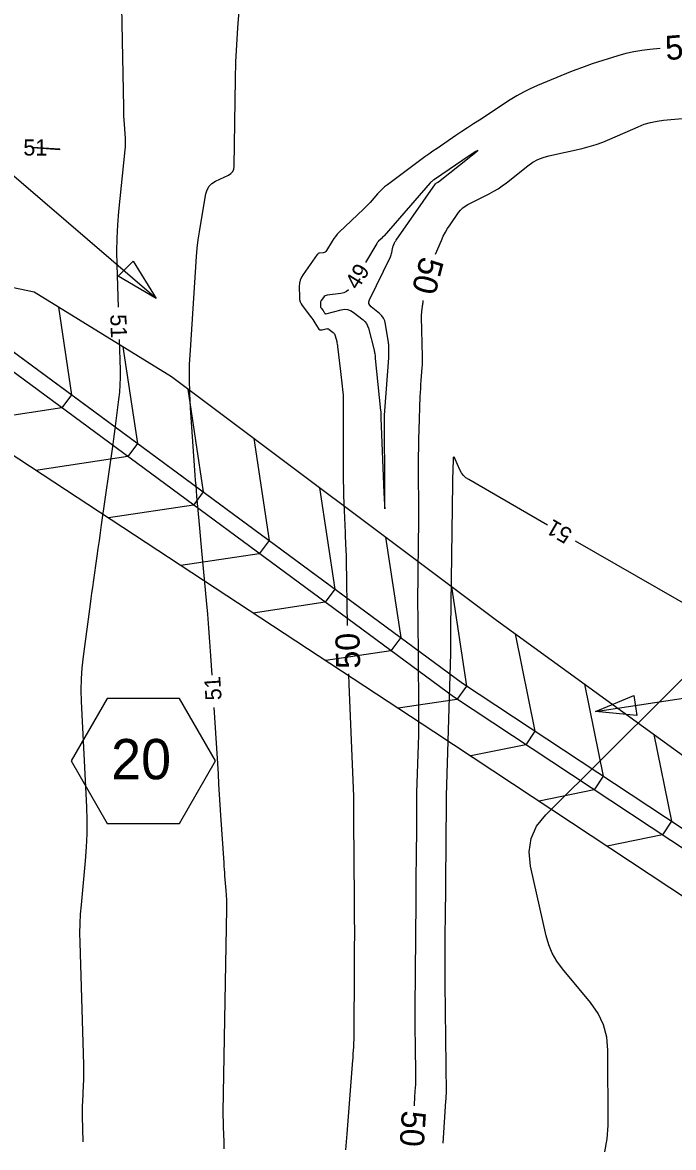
# Model space of a CAD drawing. Extents: x 2384780 to 2405861, y 547869 to 573706.
# Drawn here: x 2396751.8 to 2396832.6, y 553775.8 to 553915.5 of the extents above; entities that cross this region are included whole.
import ezdxf

# ---------------------------------------------------------------- set-up
doc = ezdxf.new("R2010")
doc.units = 0
for name, color, linetype in [('Breaklines', 7, 'Continuous'), ('Old_Level_11', 7, 'Continuous'), ('Old_Level_12', 7, 'Continuous'), ('Old_Level_23', 7, 'Continuous'), ('Old_Level_5', 7, 'Continuous'), ('Old_Level_60', 7, 'Continuous'), ('Old_Level_61', 7, 'Continuous'), ('Sheet Plan CELL', 7, 'Continuous')]:
    doc.layers.add(name, color=color, linetype=linetype)

# ---------------------------------------------------------------- blocks, each defined once
blk = doc.blocks.new('AH1')
at = {"layer": 'Old_Level_23'}
blk.add_lwpolyline([(-5.28, 1.32), (0, 0), (-5.28, -1.32)], close=True, dxfattribs=at)

msp = doc.modelspace()

# ---------------------------------------------------------------- linework, layer by layer
at = {"layer": 'Breaklines'}
msp.add_line((2396768.3935, 553881.2145), (2396659.77432, 553974.64252), dxfattribs=at)
at = {"layer": 'Old_Level_12'}
msp.add_lwpolyline([(2396775.76534, 553823.78962), (2396771.29084, 553831.53962), (2396762.34184, 553831.53962), (2396757.86734, 553823.78962), (2396762.34184, 553816.03962), (2396771.29084, 553816.03962)], close=True, dxfattribs=at)
at = {"layer": 'Old_Level_5'}
msp.add_line((2396822.914, 553829.927), (2396842.57964, 553832.91195), dxfattribs=at)
msp.add_lwpolyline([(2396828.045, 553829.4415), (2396822.914, 553829.927), (2396827.66975, 553831.91325)], close=True, dxfattribs=at)
at = {"layer": 'Old_Level_60'}
for points in [[(2396764.00175, 553921.5965), (2396764.332, 553904.915), (2396764.3455, 553904.3925), (2396764.3655, 553903.87), (2396764.3915, 553903.34825), (2396764.424, 553902.8265), (2396764.5405, 553901.12275), (2396764.55775, 553900.75775), (2396764.55925, 553900.393), (2396764.5455, 553900.0285), (2396764.51625, 553899.66425), (2396763.73475, 553891.9935), (2396763.59475, 553890.34875), (2396763.51, 553888.70225), (2396763.48025, 553887.05375), (2396763.5055, 553885.40325), (2396763.675, 553880.11725)], [(2396775.33775, 553834.437), (2396775.18375, 553836.8505), (2396775.06775, 553838.5715), (2396774.94025, 553840.29125), (2396774.80075, 553842.01025), (2396774.64975, 553843.72825), (2396774.088, 553849.8745), (2396774.00275, 553850.80925), (2396773.91725, 553851.744), (2396773.83175, 553852.6785), (2396773.7465, 553853.61325), (2396773.46725, 553856.6665), (2396773.40925, 553857.321), (2396773.35425, 553857.9755), (2396773.30275, 553858.6305), (2396773.2545, 553859.28575), (2396772.66, 553867.6435), (2396772.56375, 553869.4345), (2396772.52925, 553871.22575), (2396772.557, 553873.017), (2396772.64675, 553874.80825), (2396773.42925, 553886.411), (2396773.513, 553887.4445), (2396773.6245, 553888.4745), (2396773.7635, 553889.50125), (2396773.9305, 553890.52475), (2396774.5835, 553894.21375), (2396774.72875, 553894.715), (2396774.974, 553895.14), (2396775.31875, 553895.489), (2396775.7635, 553895.762), (2396777.3795, 553896.52925), (2396777.68325, 553896.721), (2396777.90175, 553896.9675), (2396778.0355, 553897.2685), (2396778.084, 553897.6245), (2396778.253, 553908.45025), (2396778.3065, 553910.57525), (2396778.40025, 553912.698), (2396778.5345, 553914.8185), (2396778.70925, 553916.937)], [(2396753.05325, 553899.961), (2396753.068, 553899.95825), (2396753.0695, 553899.958), (2396753.07075, 553899.957), (2396753.07125, 553899.95575), (2396753.0715, 553899.95425), (2396753.0715, 553899.94825), (2396753.07175, 553899.94725), (2396753.07225, 553899.9465), (2396753.073, 553899.94575), (2396753.074, 553899.94575), (2396756.40425, 553899.72775), (2396756.414, 553899.72575), (2396756.42125, 553899.72125), (2396756.426, 553899.714), (2396756.42825, 553899.7045), (2396756.4315, 553899.66875), (2396756.43225, 553899.66325), (2396756.43275, 553899.66125), (2396756.433, 553899.66325), (2396756.43325, 553899.669), (2396756.43425, 553899.7325), (2396756.43275, 553899.74475), (2396756.42775, 553899.7535), (2396756.41925, 553899.75925), (2396756.40725, 553899.76175), (2396753.09875, 553899.97825), (2396753.0925, 553899.97825), (2396753.08625, 553899.9775), (2396753.08025, 553899.976), (2396753.07425, 553899.974), (2396753.05275, 553899.9645), (2396753.0505, 553899.96325), (2396753.05, 553899.96225), (2396753.05075, 553899.9615), (2396753.05325, 553899.961)], [(2396803.44175, 553895.6925), (2396807.4725, 553898.8855), (2396808.11425, 553899.40675), (2396808.31275, 553899.60175), (2396808.0675, 553899.4705), (2396807.3785, 553899.01325), (2396802.96, 553896.003), (2396802.9035, 553895.964), (2396802.8475, 553895.9245), (2396802.7915, 553895.8845), (2396802.73625, 553895.844), (2396802.556, 553895.7105), (2396802.51825, 553895.681), (2396802.48225, 553895.6495), (2396802.448, 553895.616), (2396802.41575, 553895.58075), (2396796.6865, 553889), (2396796.59925, 553888.9025), (2396796.51, 553888.807), (2396796.4185, 553888.71375), (2396796.32475, 553888.6225), (2396796.01475, 553888.32825), (2396795.95075, 553888.26325), (2396795.8915, 553888.19425), (2396795.83725, 553888.1215), (2396795.78775, 553888.04475), (2396794.376, 553885.683)], [(2396788.87675, 553880.02575), (2396789.12325, 553879.70225), (2396789.15725, 553879.65675), (2396789.19, 553879.61025), (2396789.2215, 553879.563), (2396789.252, 553879.51475), (2396789.349, 553879.35625), (2396789.372, 553879.32775), (2396789.3995, 553879.31025), (2396789.4315, 553879.30375), (2396789.46775, 553879.30825), (2396791.37975, 553879.80475), (2396791.78, 553879.8655), (2396792.161, 553879.83425), (2396792.52325, 553879.71125), (2396792.8665, 553879.49675), (2396794.0735, 553878.5545), (2396794.31, 553878.338), (2396794.5025, 553878.09275), (2396794.6505, 553877.81825), (2396794.7545, 553877.515), (2396795.4515, 553874.8085), (2396795.47625, 553874.70525), (2396795.4975, 553874.6015), (2396795.51525, 553874.49725), (2396795.5295, 553874.392), (2396795.5705, 553874.04775), (2396795.579, 553873.974), (2396795.58725, 553873.9), (2396795.59525, 553873.82625), (2396795.603, 553873.75225), (2396796.2575, 553867.2875), (2396796.26525, 553867.20075), (2396796.27075, 553867.11375), (2396796.274, 553867.02675), (2396796.275, 553866.93975), (2396796.275, 553866.65525), (2396796.27525, 553866.59425), (2396796.27625, 553866.53325), (2396796.27775, 553866.47225), (2396796.28, 553866.41125), (2396796.6545, 553857.09375), (2396796.72375, 553855.5965), (2396796.7705, 553855.09775), (2396796.795, 553855.598), (2396796.797, 553857.09675), (2396796.75375, 553866.6785), (2396796.754, 553866.73475), (2396796.7545, 553866.791), (2396796.75575, 553866.84725), (2396796.7575, 553866.90325), (2396796.764, 553867.087), (2396796.76575, 553867.1265), (2396796.76775, 553867.16575), (2396796.77, 553867.205), (2396796.77275, 553867.24425), (2396797.27325, 553873.8485), (2396797.28525, 553874.03625), (2396797.2925, 553874.224), (2396797.295, 553874.41225), (2396797.29325, 553874.60025), (2396797.27925, 553875.21525), (2396797.274, 553875.34675), (2396797.26475, 553875.478), (2396797.251, 553875.60875), (2396797.23325, 553875.73925), (2396796.8795, 553878.03575), (2396796.7855, 553878.4195), (2396796.628, 553878.7665), (2396796.4065, 553879.0765), (2396796.121, 553879.34975), (2396795.08475, 553880.18225), (2396794.906, 553880.3705), (2396794.8135, 553880.578), (2396794.80775, 553880.80525), (2396794.8885, 553881.052), (2396797.47375, 553886.39875), (2396797.52875, 553886.5235), (2396797.575, 553886.65125), (2396797.61225, 553886.782), (2396797.64025, 553886.9155), (2396797.71775, 553887.35625), (2396797.73725, 553887.45), (2396797.762, 553887.542), (2396797.792, 553887.63225), (2396797.82775, 553887.721), (2396797.99875, 553888.11425), (2396798.0375, 553888.19725), (2396798.08025, 553888.27825), (2396798.12675, 553888.35675), (2396798.17725, 553888.43325), (2396803.05275, 553895.43025), (2396803.08175, 553895.467), (2396803.11475, 553895.4995), (2396803.15125, 553895.5275), (2396803.19175, 553895.551), (2396803.33025, 553895.621), (2396803.3595, 553895.63675), (2396803.38775, 553895.654), (2396803.41525, 553895.6725), (2396803.44175, 553895.6925)], [(2396792.2685, 553882.29025), (2396792.039, 553882.09675), (2396791.696, 553881.927), (2396791.30225, 553881.8345), (2396789.6355, 553881.62), (2396789.499, 553881.589), (2396789.37725, 553881.53325), (2396789.27025, 553881.4525), (2396789.17825, 553881.34675), (2396788.89875, 553880.957), (2396788.8485, 553880.87425), (2396788.813, 553880.78675), (2396788.79225, 553880.69475), (2396788.78625, 553880.598), (2396788.79075, 553880.2745), (2396788.79675, 553880.207), (2396788.81325, 553880.143), (2396788.83975, 553880.0825), (2396788.87675, 553880.02575)], [(2396763.803, 553876.11925), (2396763.9245, 553872.329), (2396763.9355, 553871.4105), (2396763.90975, 553870.494), (2396763.84725, 553869.579), (2396763.74775, 553868.666), (2396763.36275, 553865.686), (2396763.27925, 553865.0475), (2396763.19375, 553864.4095), (2396763.1065, 553863.7715), (2396763.017, 553863.134), (2396761.5955, 553853.10525), (2396761.45725, 553852.12875), (2396761.31875, 553851.152), (2396761.18025, 553850.1755), (2396761.042, 553849.199), (2396760.58975, 553846.009), (2396760.4935, 553845.32525), (2396760.399, 553844.64125), (2396760.3055, 553843.95725), (2396760.21375, 553843.273), (2396759.34725, 553836.76375), (2396759.1935, 553835.3675), (2396759.10325, 553833.96875), (2396759.07675, 553832.56725), (2396759.114, 553831.16325), (2396759.75575, 553818.10175), (2396759.80775, 553816.4235), (2396759.7995, 553814.74675), (2396759.73075, 553813.0715), (2396759.60125, 553811.39775), (2396759.0795, 553805.93175), (2396758.986, 553804.76), (2396758.92925, 553803.587), (2396758.909, 553802.41275), (2396758.9255, 553801.23725), (2396759.37375, 553786.05625), (2396759.386, 553785.425), (2396759.38575, 553784.79375), (2396759.373, 553784.1625), (2396759.3475, 553783.5315), (2396759.244, 553781.47075), (2396759.226, 553781.029), (2396759.2165, 553780.58725), (2396759.2155, 553780.14525), (2396759.223, 553779.70325), (2396759.307, 553776.5085)], [(2396816.981, 553853.086), (2396807.191, 553858.71925), (2396806.838, 553858.96), (2396806.5365, 553859.2465), (2396806.2865, 553859.57875), (2396806.08775, 553859.957), (2396805.52225, 553861.267), (2396805.415, 553861.47425), (2396805.335, 553861.53525), (2396805.28275, 553861.4495), (2396805.258, 553861.21725), (2396805.16725, 553858.71275), (2396805.166, 553858.66675), (2396805.165, 553858.621), (2396805.1645, 553858.575), (2396805.1645, 553858.529), (2396805.1655, 553858.31925), (2396805.1655, 553858.317), (2396805.1655, 553858.31475), (2396805.1655, 553858.3125), (2396805.1655, 553858.31025), (2396805.1655, 553858.30275), (2396805.1655, 553858.301), (2396805.1655, 553858.2995), (2396805.1655, 553858.29775), (2396805.1655, 553858.29625), (2396804.92375, 553840.31775), (2396804.92025, 553840.0025), (2396804.91875, 553839.68725), (2396804.919, 553839.37225), (2396804.921, 553839.057), (2396804.9305, 553838.02725), (2396804.9315, 553837.8065), (2396804.93025, 553837.586), (2396804.927, 553837.36525), (2396804.92125, 553837.14475), (2396804.38825, 553819.46225), (2396804.38625, 553819.3875), (2396804.3845, 553819.31275), (2396804.38325, 553819.238), (2396804.3825, 553819.163), (2396804.381, 553818.91875), (2396804.3805, 553818.8665), (2396804.38, 553818.81425), (2396804.37975, 553818.76175), (2396804.37925, 553818.7095), (2396804.25325, 553803.786), (2396804.247, 553803.02925), (2396804.241, 553802.2725), (2396804.23525, 553801.51575), (2396804.22975, 553800.759), (2396804.21225, 553798.287), (2396804.20975, 553797.7575), (2396804.20975, 553797.22775), (2396804.21225, 553796.698), (2396804.21725, 553796.16825), (2396804.37775, 553782.603), (2396804.378, 553782.498), (2396804.37625, 553782.393), (2396804.3725, 553782.288), (2396804.3665, 553782.18325), (2396804.34425, 553781.84075), (2396804.3395, 553781.76725), (2396804.33475, 553781.69375), (2396804.32975, 553781.6205), (2396804.325, 553781.547), (2396803.97925, 553776.3195)], [(2396835.57175, 553842.38875), (2396820.448, 553851.091)], [(2396824.092, 553775.25175), (2396824.38575, 553776.8645), (2396824.48175, 553778.526), (2396824.4665, 553787.86), (2396824.33025, 553789.48575), (2396823.92675, 553791.01475), (2396823.256, 553792.44675), (2396822.31825, 553793.78175), (2396818.818, 553797.98425), (2396818.13, 553798.91525), (2396817.5655, 553799.90725), (2396817.125, 553800.95975), (2396816.80825, 553802.0735), (2396814.8795, 553810.72625), (2396814.6865, 553812.516), (2396814.93325, 553814.17725), (2396815.62025, 553815.70975), (2396816.74725, 553817.1135), (2396839.17775, 553839.4175)], [(2396776.8605, 553775.6135), (2396776.8535, 553776.0765), (2396776.84025, 553776.53975), (2396776.77825, 553778.326), (2396776.77175, 553778.51325), (2396776.76525, 553778.7005), (2396776.75875, 553778.88775), (2396776.75225, 553779.075), (2396776.731, 553779.6865), (2396776.72725, 553779.81775), (2396776.72525, 553779.94875), (2396776.725, 553780.08), (2396776.7265, 553780.211), (2396777.171, 553805.4225), (2396777.17375, 553805.98975), (2396777.1625, 553806.55675), (2396777.137, 553807.123), (2396777.097, 553807.689), (2396776.94375, 553809.537), (2396776.912, 553809.93325), (2396776.882, 553810.3295), (2396776.85375, 553810.72575), (2396776.8275, 553811.12225), (2396776.447, 553817.076), (2396776.3655, 553818.35175), (2396776.284, 553819.6275), (2396776.2025, 553820.90325), (2396776.121, 553822.179), (2396775.593, 553830.445)]]:
    msp.add_lwpolyline(points, dxfattribs=at)
at = {"layer": 'Old_Level_61'}
for points in [[(2396830.937, 553912.23575), (2396829.678, 553912.134), (2396828.66575, 553912.02275), (2396827.66475, 553911.8545), (2396826.67525, 553911.629), (2396825.697, 553911.346), (2396822.51975, 553910.3285), (2396821.84125, 553910.1035), (2396821.168, 553909.865), (2396820.4995, 553909.61325), (2396819.836, 553909.3475), (2396815.709, 553907.64725), (2396814.835, 553907.26325), (2396813.982, 553906.83925), (2396813.14975, 553906.3755), (2396812.33875, 553905.87225), (2396808.51175, 553903.37175), (2396807.78325, 553902.89325), (2396807.057, 553902.41125), (2396806.333, 553901.92575), (2396805.6115, 553901.43675), (2396803.25825, 553899.8335), (2396802.75575, 553899.4875), (2396802.2565, 553899.1365), (2396801.761, 553898.78075), (2396801.26875, 553898.42025), (2396797.09375, 553895.33), (2396796.76075, 553895.06925), (2396796.44325, 553894.7915), (2396796.14125, 553894.497), (2396795.855, 553894.1855), (2396794.94525, 553893.1405), (2396794.74775, 553892.919), (2396794.54525, 553892.7025), (2396794.3375, 553892.49075), (2396794.12475, 553892.284), (2396791.1315, 553889.44275), (2396790.88425, 553889.1915), (2396790.65575, 553888.9255), (2396790.446, 553888.6445), (2396790.25525, 553888.34825), (2396789.54825, 553887.1655), (2396789.47, 553887.06075), (2396789.3755, 553886.981), (2396789.2645, 553886.92625), (2396789.13725, 553886.89625), (2396788.6945, 553886.83925), (2396788.60475, 553886.819), (2396788.5245, 553886.782), (2396788.45425, 553886.729), (2396788.3935, 553886.6595), (2396786.63425, 553884.20475), (2396786.4245, 553883.8595), (2396786.2765, 553883.495), (2396786.19, 553883.111), (2396786.165, 553882.708), (2396786.18375, 553881.35925), (2396786.20925, 553881.07775), (2396786.2775, 553880.811), (2396786.3885, 553880.559), (2396786.5425, 553880.32175), (2396787.5705, 553878.9735), (2396787.712, 553878.78325), (2396787.8485, 553878.58925), (2396787.98, 553878.39225), (2396788.1065, 553878.1915), (2396788.5215, 553877.51475), (2396788.61225, 553877.4025), (2396788.72025, 553877.33375), (2396788.84575, 553877.30825), (2396788.98875, 553877.32625), (2396789.4845, 553877.45475), (2396789.58825, 553877.4705), (2396789.687, 553877.4625), (2396789.781, 553877.43075), (2396789.87, 553877.375), (2396790.352, 553876.99875), (2396790.4465, 553876.91225), (2396790.52325, 553876.8145), (2396790.58225, 553876.70475), (2396790.62375, 553876.58375), (2396790.8085, 553875.86675), (2396790.84525, 553875.71275), (2396790.877, 553875.55775), (2396790.90375, 553875.4015), (2396790.925, 553875.2445), (2396791.29425, 553872.1415), (2396791.3365, 553871.781), (2396791.377, 553871.42025), (2396791.41575, 553871.05925), (2396791.45325, 553870.69825), (2396791.57275, 553869.51825), (2396791.595, 553869.26525), (2396791.611, 553869.012), (2396791.62075, 553868.75825), (2396791.62375, 553868.50425), (2396791.623, 553859.54525), (2396791.62775, 553858.6105), (2396791.64175, 553857.67575), (2396791.66525, 553856.7415), (2396791.698, 553855.80725)], [(2396803.0585, 553886.72775), (2396803.7995, 553888.42925), (2396804.0355, 553888.93625), (2396804.2955, 553889.42975), (2396804.5795, 553889.90975), (2396804.888, 553890.37625), (2396805.9345, 553891.87825), (2396806.1745, 553892.182), (2396806.44575, 553892.4495), (2396806.74875, 553892.681), (2396807.083, 553892.87625), (2396809.7315, 553894.2165), (2396810.2905, 553894.517), (2396810.832, 553894.84475), (2396811.3565, 553895.19925), (2396811.86375, 553895.58075), (2396814.54125, 553897.70175), (2396815.1325, 553898.11925), (2396815.759, 553898.463), (2396816.42075, 553898.73275), (2396817.11775, 553898.9285), (2396821.2575, 553899.84825), (2396822.1375, 553900.06675), (2396823.00375, 553900.32775), (2396823.85575, 553900.6315), (2396824.6935, 553900.978), (2396828.21975, 553902.53875), (2396828.98375, 553902.84025), (2396829.76475, 553903.07575), (2396830.5625, 553903.24575), (2396831.37725, 553903.34975), (2396835.98975, 553903.7485)], [(2396800.448, 553780.983), (2396800.452, 553781.0445), (2396800.4755, 553781.40125), (2396800.49875, 553781.75775), (2396800.52225, 553782.1145), (2396800.59825, 553783.27925), (2396800.612, 553783.529), (2396800.621, 553783.77875), (2396800.62525, 553784.02875), (2396800.62475, 553784.27875), (2396800.56875, 553789.0215), (2396800.559, 553790.038), (2396800.55425, 553791.05425), (2396800.55425, 553792.0705), (2396800.559, 553793.087), (2396800.65325, 553806.38075), (2396800.66225, 553807.59775), (2396800.6715, 553808.81475), (2396800.681, 553810.0315), (2396800.69125, 553811.2485), (2396800.733, 553816.2015), (2396800.736, 553816.5645), (2396800.73875, 553816.9275), (2396800.7415, 553817.2905), (2396800.74425, 553817.65325), (2396800.7525, 553818.839), (2396800.75525, 553819.093), (2396800.759, 553819.347), (2396800.7645, 553819.601), (2396800.7715, 553819.855), (2396800.95, 553825.773), (2396800.982, 553827.041), (2396801.0015, 553828.3095), (2396801.0085, 553829.57775), (2396801.003, 553830.8465), (2396800.902, 553841.7865), (2396800.893, 553843.17425), (2396800.892, 553844.56175), (2396800.899, 553845.94925), (2396800.91375, 553847.33675), (2396800.999, 553853.68475), (2396800.99975, 553853.74825), (2396801, 553853.81175), (2396801, 553853.8755), (2396800.9995, 553853.939), (2396800.99775, 553854.1465), (2396800.99725, 553854.191), (2396800.997, 553854.2355), (2396800.99675, 553854.28), (2396800.9965, 553854.3245), (2396800.9685, 553860.5095), (2396800.96925, 553861.60775), (2396800.981, 553862.7055), (2396801.004, 553863.80325), (2396801.038, 553864.90075), (2396801.18725, 553869.02875), (2396801.20775, 553869.52525), (2396801.233, 553870.02175), (2396801.26325, 553870.518), (2396801.29825, 553871.01375), (2396801.421, 553872.633), (2396801.443, 553872.98025), (2396801.4565, 553873.3275), (2396801.4615, 553873.675), (2396801.45775, 553874.023), (2396801.348, 553878.8755), (2396801.347, 553879.05925), (2396801.35175, 553879.2425), (2396801.363, 553879.42575), (2396801.38, 553879.60875), (2396801.446, 553880.20575), (2396801.461, 553880.3335), (2396801.47825, 553880.461), (2396801.4975, 553880.58825), (2396801.51875, 553880.71525), (2396801.559, 553880.94425)], [(2396791.698, 553855.80725), (2396791.845, 553852.152), (2396791.85925, 553851.8), (2396791.87375, 553851.448), (2396791.88825, 553851.096), (2396791.903, 553850.744), (2396791.9685, 553849.198), (2396791.97025, 553849.1495), (2396791.972, 553849.10125), (2396791.97325, 553849.053), (2396791.97425, 553849.0045), (2396791.97675, 553848.8465), (2396791.9775, 553848.8125), (2396791.978, 553848.77875), (2396791.9785, 553848.74475), (2396791.979, 553848.711), (2396792.116, 553840.59475)], [(2396792.27275, 553834.59675), (2396792.32125, 553833.29025), (2396792.8745, 553819.423), (2396792.88425, 553819.13275), (2396792.89075, 553818.8425), (2396792.89375, 553818.55225), (2396792.8935, 553818.262), (2396792.88675, 553817.3135), (2396792.88575, 553817.11025), (2396792.8855, 553816.907), (2396792.886, 553816.70375), (2396792.8875, 553816.50075), (2396792.97875, 553806.53475), (2396792.99325, 553804.4945), (2396792.9995, 553802.454), (2396792.99725, 553800.4135), (2396792.987, 553798.37325), (2396792.9235, 553789.39675), (2396792.9195, 553789.124), (2396792.912, 553788.8515), (2396792.90075, 553788.57925), (2396792.88575, 553788.307), (2396792.8305, 553787.41775), (2396792.8185, 553787.22725), (2396792.8055, 553787.037), (2396792.79175, 553786.8465), (2396792.77725, 553786.65625), (2396792.061, 553777.47975), (2396791.9115, 553775.51325)]]:
    msp.add_lwpolyline(points, dxfattribs=at)
at = {"layer": 'Sheet Plan CELL'}
for p, q in [((2396753.2635, 553882.0015), (2396747.7975, 553883.12575)), ((2396770.2895, 553871.478), (2396753.2635, 553882.0015))]:
    msp.add_line(p, q, dxfattribs=at)
for points in [[(2396756.27125, 553880.1425), (2396757.91175, 553869.25075), (2396757.91175, 553869.25075), (2396757.91175, 553869.25075), (2396756.7045, 553867.615), (2396744.4815, 553865.774)], [(2396749.4195, 553875.51975), (2396806.43775, 553833.428), (2396850.477, 553804.3445), (2396892.2435, 553776.7555), (2396935.22775, 553747.93325), (2396977.01375, 553720.5565), (2397019.9875, 553695.26325)], [(2396749.744, 553875.28025), (2396806.43775, 553833.428), (2396850.477, 553804.3445), (2396892.2435, 553776.7555), (2396935.22775, 553747.93325), (2396977.01375, 553720.5565), (2397019.9875, 553695.26325)], [(2396764.2765, 553875.1945), (2396766.0795, 553863.221), (2396766.0795, 553863.221), (2396766.0795, 553863.221), (2396764.87225, 553861.5855), (2396753.47575, 553859.869)], [(2396748.55625, 553873.67125), (2396805.292, 553831.788), (2396849.37475, 553802.67575), (2396891.1355, 553775.0905), (2396934.12275, 553746.26625), (2396975.958, 553718.85725), (2397018.973, 553693.53975)], [(2397018.5455, 553700.83075), (2396979.573, 553724.677), (2396938.485, 553753.28875), (2396897.44975, 553781.98575), (2396851.35375, 553811.66875), (2396810.63575, 553841.2445), (2396770.2895, 553871.478)], [(2396772.3255, 553869.95225), (2396774.2475, 553857.1915), (2396774.2475, 553857.1915), (2396774.2475, 553857.1915), (2396773.04, 553855.55575), (2396762.47025, 553853.964)], [(2396744.19875, 553865.95975), (2396802.84475, 553827.45725), (2396846.81275, 553798.39725), (2396888.409, 553770.53725), (2396931.471, 553741.99775), (2396973.80325, 553715.38875), (2397015.99425, 553692.74425)], [(2396780.50875, 553863.82025), (2396782.41525, 553851.16175), (2396782.41525, 553851.16175), (2396782.41525, 553851.16175), (2396781.20775, 553849.52625), (2396771.465, 553848.059)], [(2396788.692, 553857.688), (2396790.583, 553845.13225), (2396790.583, 553845.13225), (2396790.583, 553845.13225), (2396789.3755, 553843.49675), (2396780.45925, 553842.15375)], [(2396796.87525, 553851.556), (2396798.75075, 553839.10275), (2396798.75075, 553839.10275), (2396798.75075, 553839.10275), (2396797.5435, 553837.467), (2396789.454, 553836.24875)], [(2396805.0585, 553845.42375), (2396806.9185, 553833.073), (2396806.9185, 553833.073), (2396806.9185, 553833.073), (2396805.71125, 553831.4375), (2396798.44825, 553830.34375)], [(2396812.94025, 553839.5705), (2396815.40825, 553827.504), (2396815.40825, 553827.504), (2396815.40825, 553827.504), (2396814.28775, 553825.8075), (2396807.45525, 553824.41)], [(2396821.546, 553833.31975), (2396823.87975, 553821.90925), (2396823.87975, 553821.90925), (2396823.87975, 553821.90925), (2396822.7595, 553820.21275), (2396815.9215, 553818.81425)], [(2396830.152, 553827.06875), (2396832.3515, 553816.31475), (2396832.3515, 553816.31475), (2396832.3515, 553816.31475), (2396831.231, 553814.61825), (2396824.388, 553813.2185)]]:
    msp.add_lwpolyline(points, dxfattribs=at)

# ---------------------------------------------------------------- block references
at = {"layer": 'Old_Level_23', "xscale": 0.9999983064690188, "yscale": 0.9999983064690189, "rotation": -44.43842150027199}
msp.add_blockref('AH1', (2396768.3935, 553881.2145), dxfattribs=at)

# ---------------------------------------------------------------- texts
at = {"layer": 'Old_Level_11'}
msp.add_text('20', height=4.999999, dxfattribs=at).set_placement((2396762.81918, 553821.51629))
at = {"layer": 'Old_Level_60'}
msp.add_text('51', height=2, dxfattribs=at).set_placement((2396751.9195, 553898.961))
for s, rotation, p in [('49', 58.1512556, (2396793.41825, 553882.18125)), ('51', 271.835175, (2396762.70325, 553879.2195)), ('51', 150.0837, (2396820.19575, 553852.39)), ('51', 93.6557528, (2396776.53575, 553831.37325))]:
    msp.add_text(s, height=2, rotation=rotation, dxfattribs=at).set_placement(p)
at = {"layer": 'Old_Level_61'}
for rotation, p in [(4.4521056, (2396831.68875, 553910.79925)), (255.4650333, (2396801.22725, 553886.5605)), (91.4972639, (2396793.742, 553835.27325)), (266.2182361, (2396798.909, 553780.44525))]:
    msp.add_text('50', height=3, rotation=rotation, dxfattribs=at).set_placement(p)

doc.saveas('drawing.dxf')
